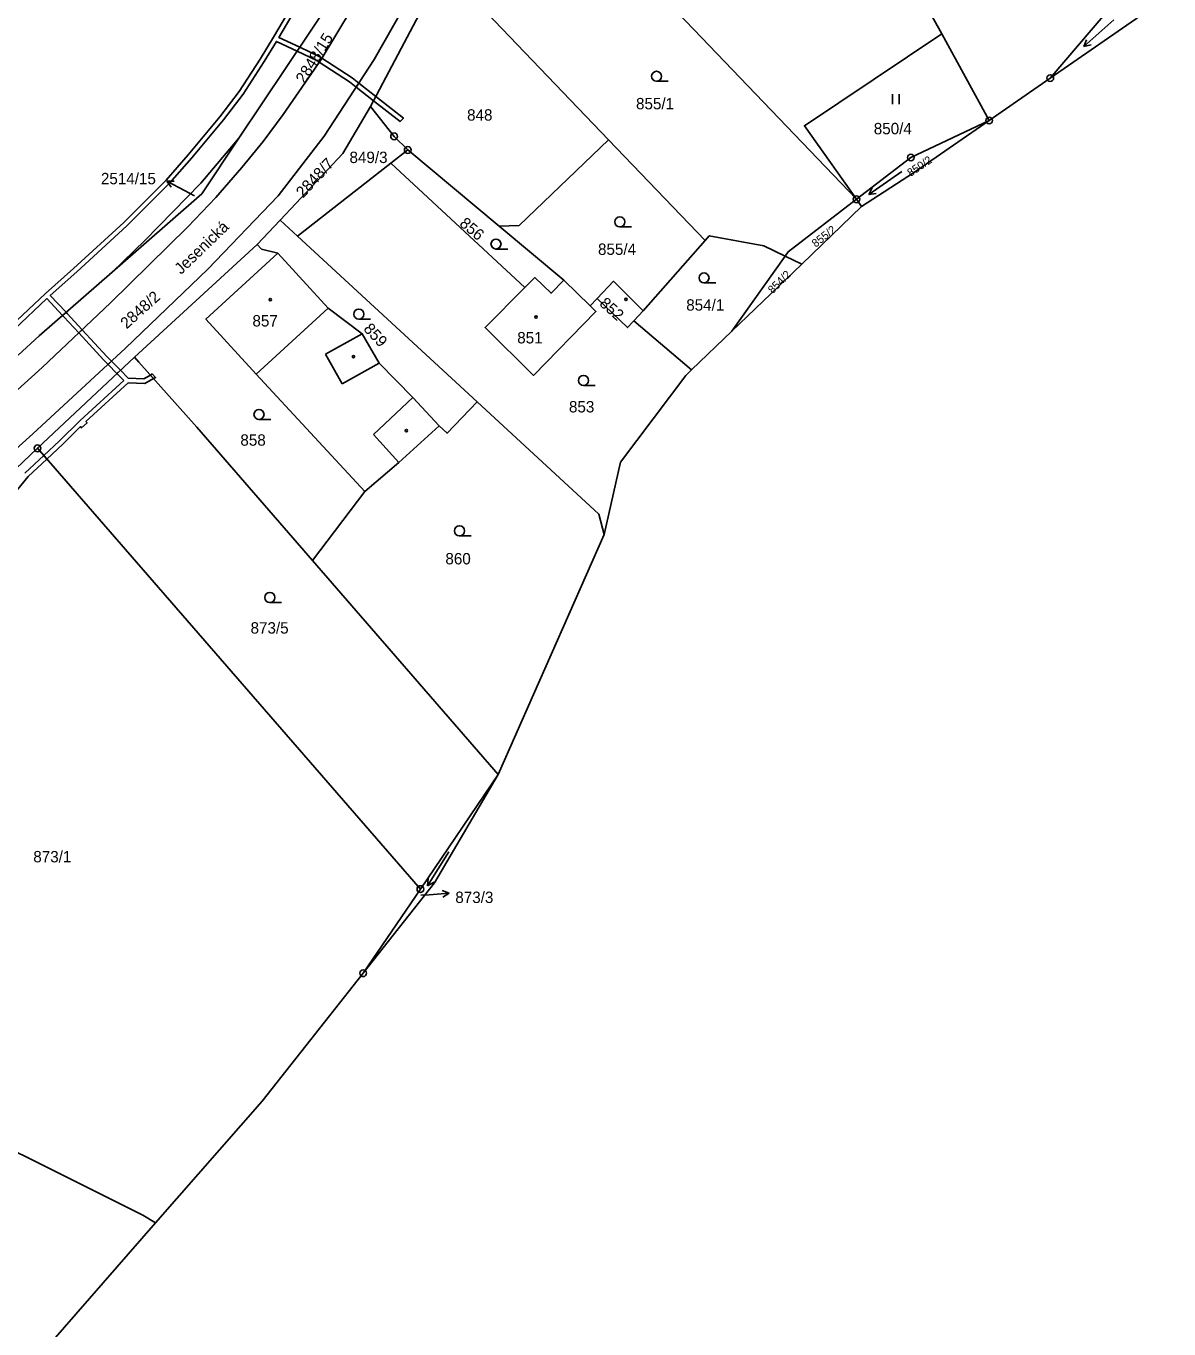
# Model space of a CAD drawing. Extents: x -562167 to -556918, y -1077891 to -1070763.
# Drawn here: x -558844.3 to -558673.6, y -1074571 to -1074376.3 of the extents above; entities that cross this region are included whole.
import ezdxf

# ---------------------------------------------------------------- set-up
doc = ezdxf.new("R2010")
doc.units = 0
for name, color, linetype in [('Hranice parcel', 7, 'Continuous'), ('Parcelní čísla', 7, 'Continuous'), ('Pop  PČ popisy', 7, 'Continuous'), ('Vnitřní kresba', 7, 'Continuous'), ('Věcná břemena k části', 7, 'Continuous'), ('Značky bodu BP', 7, 'Continuous'), ('Značky budov', 7, 'Continuous'), ('Značky kultur', 7, 'Continuous')]:
    doc.layers.add(name, color=color, linetype=linetype)

msp = doc.modelspace()

# ---------------------------------------------------------------- linework, layer by layer
at = {"layer": 'Hranice parcel'}
for p, q in [((-558721.71, -1074351.7), (-558707.5, -1074377.45)), ((-558781.87, -1074367.58), (-558792.83, -1074388.34)), ((-558757.26, -1074393.3), (-558781.87, -1074367.58)), ((-558720.24, -1074402.19), (-558752.06, -1074368.95)), ((-558812.51, -1074393.07), (-558797.53, -1074370.66)), ((-558691.28, -1074384.08), (-558673.55, -1074371.78)), ((-558707.5, -1074377.45), (-558700.42, -1074390.42)), ((-558700.42, -1074390.42), (-558691.28, -1074384.08)), ((-558757.26, -1074393.3), (-558742.84, -1074408.33)), ((-558787.28, -1074394.82), (-558789.79, -1074396.78)), ((-558787.28, -1074394.82), (-558773.64, -1074406.18)), ((-558789.79, -1074396.78), (-558803.74, -1074407.68)), ((-558769.78, -1074415.38), (-558789.79, -1074396.78)), ((-558728.41, -1074411.86), (-558719.47, -1074403.28)), ((-558720.24, -1074402.19), (-558719.47, -1074403.28)), ((-558806.35, -1074405.28), (-558809.79, -1074408.93)), ((-558803.74, -1074407.68), (-558806.35, -1074405.28)), ((-558803.74, -1074407.68), (-558776.91, -1074432.43)), ((-558763.95, -1074414.26), (-558773.64, -1074406.18)), ((-558809.79, -1074408.93), (-558828.11, -1074425.75)), ((-558742.84, -1074408.33), (-558752.08, -1074418.87)), ((-558738.87, -1074421.91), (-558730.91, -1074410.67)), ((-558738.87, -1074421.91), (-558728.41, -1074411.86)), ((-558728.41, -1074411.86), (-558730.91, -1074410.67)), ((-558760.03, -1074418.09), (-558763.95, -1074414.26)), ((-558758.96, -1074416.99), (-558760.03, -1074418.09)), ((-558753.48, -1074420.36), (-558752.08, -1074418.87)), ((-558744.88, -1074427.67), (-558753.48, -1074420.36)), ((-558738.87, -1074421.91), (-558744.88, -1074427.67)), ((-558828.11, -1074425.75), (-558842.59, -1074439.39)), ((-558755.47, -1074441.45), (-558745.73, -1074428.49)), ((-558745.73, -1074428.49), (-558744.88, -1074427.67)), ((-558842.59, -1074439.39), (-558785.39, -1074505.24)), ((-558757.92, -1074452.28), (-558755.47, -1074441.45)), ((-558801.52, -1074456.15), (-558793.68, -1074445.86)), ((-558773.76, -1074488.12), (-558757.92, -1074452.28)), ((-558801.52, -1074456.15), (-558773.76, -1074488.12)), ((-558773.76, -1074488.12), (-558785.39, -1074505.24)), ((-558785.39, -1074505.24), (-558793.94, -1074517.82)), ((-558824.94, -1074555.12), (-558876.36, -1074613.88))]:
    msp.add_line(p, q, dxfattribs=at)
for points in [[(-558888.09, -1074475.29), (-558881.38, -1074470.67), (-558878.25, -1074468.23), (-558864.21, -1074456.05), (-558843.29, -1074437.23), (-558829.43, -1074424.45), (-558817.13, -1074412.6), (-558806.63, -1074401.66), (-558799.75, -1074392.75), (-558792.3, -1074381.31), (-558786.7, -1074371.43), (-558778.45, -1074356.21), (-558768.35, -1074338.42), (-558761.41, -1074327.18), (-558753.84, -1074316.54), (-558745.59, -1074306.46), (-558736.99, -1074296.98), (-558727.15, -1074287), (-558717.71, -1074278)], [(-558691.28, -1074384.08), (-558678.46, -1074369.01), (-558677.39, -1074366.84)], [(-558795.52, -1074373.51), (-558800.23, -1074381.29), (-558805.91, -1074389.5), (-558808.89, -1074393.53), (-558812.04, -1074397.44), (-558815.96, -1074401.93), (-558820.11, -1074406.31), (-558831.69, -1074417.63), (-558841.87, -1074427.32), (-558857.85, -1074441.72), (-558860.53, -1074438.74)], [(-558720.24, -1074402.19), (-558728, -1074391.19), (-558707.5, -1074377.45)], [(-558792.83, -1074388.34), (-558796.96, -1074395.34), (-558806.35, -1074405.28)], [(-558792.83, -1074388.34), (-558789.32, -1074392.78), (-558787.28, -1074394.82)], [(-558700.42, -1074390.42), (-558712.11, -1074395.95), (-558720.24, -1074402.19)], [(-558719.47, -1074403.28), (-558711.7, -1074398.24), (-558700.42, -1074390.42)], [(-558831.46, -1074413.08), (-558818.06, -1074401.38), (-558812.51, -1074393.07)], [(-558831.46, -1074413.08), (-558826.57, -1074408.35), (-558818.17, -1074399.76), (-558812.51, -1074393.07)], [(-558773.64, -1074406.18), (-558770.65, -1074406.09), (-558757.26, -1074393.3)], [(-558730.91, -1074410.67), (-558730.45, -1074410.02), (-558720.24, -1074402.19)], [(-558730.91, -1074410.67), (-558734.06, -1074409.16), (-558742.24, -1074407.64), (-558742.84, -1074408.33)], [(-558806.68, -1074410.24), (-558809.11, -1074409.66), (-558809.79, -1074408.93)], [(-558806.68, -1074410.24), (-558817.43, -1074420.11), (-558809.92, -1074428.3), (-558793.68, -1074445.86)], [(-558782.59, -1074436.01), (-558786.5, -1074431.82), (-558791.55, -1074426.68), (-558794.06, -1074422.28), (-558799.15, -1074418.46), (-558806.68, -1074410.24)], [(-558845.48, -1074425.45), (-558842.36, -1074422.6), (-558831.46, -1074413.08)], [(-558769.78, -1074415.38), (-558775.72, -1074421.33), (-558768.49, -1074428.49), (-558759.15, -1074418.95), (-558760.03, -1074418.09)], [(-558763.95, -1074414.26), (-558765.87, -1074416.22), (-558768.28, -1074413.87), (-558769.78, -1074415.38)], [(-558752.08, -1074418.87), (-558756.51, -1074414.44), (-558758.96, -1074416.99)], [(-558758.96, -1074416.99), (-558754.42, -1074421.36), (-558753.48, -1074420.36)], [(-558828.11, -1074425.75), (-558827.44, -1074426.5), (-558818.8, -1074436.25), (-558801.52, -1074456.15)], [(-558782.59, -1074436.01), (-558781.41, -1074437.13), (-558776.91, -1074432.43)], [(-558776.91, -1074432.43), (-558758.73, -1074449.21), (-558757.92, -1074452.28)], [(-558793.68, -1074445.86), (-558788.59, -1074441.51), (-558782.59, -1074436.01)], [(-558842.59, -1074439.39), (-558847.94, -1074444.44), (-558849.01, -1074445.4)], [(-558793.94, -1074517.82), (-558783.27, -1074504.31), (-558773.76, -1074488.12)], [(-558793.94, -1074517.82), (-558809.02, -1074536.93), (-558824.94, -1074555.12)], [(-558874.58, -1074527.21), (-558863.23, -1074535.84), (-558826.85, -1074553.95), (-558824.94, -1074555.12)]]:
    msp.add_lwpolyline(points, dxfattribs=at)
at = {"layer": 'Pop  PČ popisy'}
for p, q in [((-558820.63, -1074400.87), (-558823.28, -1074399.46)), ((-558823.28, -1074399.46), (-558822.16, -1074399.49)), ((-558823.28, -1074399.46), (-558822.63, -1074400.37)), ((-558819.13, -1074401.67), (-558820.63, -1074400.87)), ((-558785.33, -1074506.16), (-558784.07, -1074506.08)), ((-558784.07, -1074506.08), (-558781.08, -1074505.87)), ((-558781.08, -1074505.87), (-558782.11, -1074505.44)), ((-558781.08, -1074505.87), (-558782.04, -1074506.44))]:
    msp.add_line(p, q, dxfattribs=at)
at = {"layer": 'Vnitřní kresba'}
for p, q in [((-558809.92, -1074428.3), (-558799.15, -1074418.46)), ((-558799.54, -1074425.33), (-558794.06, -1074422.28)), ((-558799.54, -1074425.33), (-558797.08, -1074429.76)), ((-558797.08, -1074429.76), (-558791.55, -1074426.68)), ((-558792.4, -1074437.35), (-558786.5, -1074431.82)), ((-558792.4, -1074437.35), (-558788.59, -1074441.51))]:
    msp.add_line(p, q, dxfattribs=at)
at = {"layer": 'Věcná břemena k části'}
for points in [[(-558801.06, -1074367.3), (-558807.33, -1074377.95), (-558809.31, -1074381.23), (-558812.45, -1074386.08), (-558815.36, -1074389.86), (-558820.06, -1074395.53), (-558823.39, -1074399.32), (-558829.71, -1074405.65), (-558837.19, -1074412.51), (-558841.4, -1074416.25), (-558846.53, -1074421.07)], [(-558846.03, -1074421.57), (-558841.2, -1074417.02), (-558838.85, -1074419.53), (-558838.32, -1074419.07), (-558840.69, -1074416.55), (-558836.72, -1074413.03), (-558829.23, -1074406.15), (-558822.88, -1074399.8), (-558819.52, -1074395.99), (-558814.82, -1074390.3), (-558811.87, -1074386.48), (-558808.71, -1074381.61), (-558806.89, -1074378.59), (-558803.81, -1074380.06), (-558803.42, -1074379.47), (-558806.53, -1074377.99), (-558800.46, -1074367.66)], [(-558846.19, -1074446.3), (-558843.97, -1074443.59), (-558841.19, -1074441), (-558841.65, -1074440.47), (-558844.49, -1074443.11)]]:
    msp.add_lwpolyline(points, dxfattribs=at)
for points in [[(-558803.42, -1074379.47), (-558803.81, -1074380.06), (-558800.86, -1074381.47), (-558800.51, -1074381.69), (-558800.23, -1074381.29), (-558800.12, -1074381.11), (-558800.52, -1074380.85)], [(-558794.97, -1074385.41), (-558794.59, -1074384.82), (-558795.57, -1074384.05), (-558800.12, -1074381.11), (-558800.23, -1074381.29), (-558800.51, -1074381.69), (-558795.97, -1074384.63)], [(-558794.59, -1074384.82), (-558794.97, -1074385.41), (-558792.37, -1074387.46), (-558792.03, -1074386.83)], [(-558792.03, -1074386.83), (-558792.37, -1074387.46), (-558788.43, -1074390.56), (-558787.93, -1074390.06)], [(-558838.15, -1074419.25), (-558838.32, -1074419.07), (-558838.85, -1074419.53), (-558838.67, -1074419.73), (-558836.44, -1074422.15), (-558835.93, -1074421.67)], [(-558832.05, -1074426.87), (-558831.54, -1074426.39), (-558832.25, -1074425.67), (-558835.93, -1074421.67), (-558836.44, -1074422.15), (-558832.75, -1074426.15)], [(-558831.54, -1074426.39), (-558832.05, -1074426.87), (-558830.72, -1074428.21), (-558830.21, -1074427.73)], [(-558829.69, -1074429.27), (-558836.2, -1074435.21), (-558839.3, -1074438.29), (-558841.65, -1074440.47), (-558841.19, -1074441), (-558838.82, -1074438.79), (-558836.17, -1074436.14), (-558836, -1074436.33), (-558835.19, -1074435.59), (-558835.36, -1074435.4), (-558829.05, -1074429.63), (-558826.54, -1074429.71), (-558825.25, -1074428.97), (-558825.72, -1074428.44), (-558826.72, -1074429.01), (-558829.03, -1074428.93), (-558830.21, -1074427.73), (-558830.72, -1074428.21)], [(-558825.45, -1074428.28), (-558825.72, -1074428.44), (-558825.25, -1074428.97), (-558824.96, -1074428.81)]]:
    msp.add_lwpolyline(points, close=True, dxfattribs=at)
at = {"layer": 'Značky bodu BP'}
for centre, radius in [((-558691.28, -1074384.08), 0.5), ((-558691.28, -1074384.08), 0.0303), ((-558700.42, -1074390.42), 0.5), ((-558700.42, -1074390.42), 0.0303), ((-558789.32, -1074392.78), 0.5), ((-558789.32, -1074392.78), 0.0303), ((-558787.28, -1074394.82), 0.5), ((-558787.28, -1074394.82), 0.0303), ((-558712.11, -1074395.95), 0.5), ((-558712.11, -1074395.95), 0.0303), ((-558720.24, -1074402.19), 0.5), ((-558720.24, -1074402.19), 0.0303), ((-558842.59, -1074439.39), 0.5), ((-558842.59, -1074439.39), 0.0303), ((-558785.39, -1074505.24), 0.5), ((-558785.39, -1074505.24), 0.0303), ((-558793.94, -1074517.82), 0.5), ((-558793.94, -1074517.82), 0.0303)]:
    msp.add_circle(centre, radius, dxfattribs=at)
at = {"layer": 'Značky budov'}
for centre in [(-558807.81, -1074417.17), (-558754.69, -1074417.14), (-558768.09, -1074419.78), (-558795.38, -1074425.72), (-558787.48, -1074436.75)]:
    msp.add_circle(centre, 0.175, dxfattribs=at)
at = {"layer": 'Značky kultur'}
for p, q in [((-558681.79, -1074375.37), (-558686.25, -1074379.38)), ((-558686.25, -1074379.38), (-558685.86, -1074378.36)), ((-558686.25, -1074379.38), (-558685.19, -1074379.1)), ((-558750.1, -1074384.56), (-558748.35, -1074384.56)), ((-558714.86, -1074387.96), (-558714.86, -1074386.46)), ((-558713.86, -1074387.96), (-558713.86, -1074386.46)), ((-558713.48, -1074398.02), (-558718.4, -1074401.46)), ((-558718.4, -1074401.46), (-558717.88, -1074400.49)), ((-558718.4, -1074401.46), (-558717.31, -1074401.31)), ((-558755.59, -1074406.32), (-558753.84, -1074406.32)), ((-558774.09, -1074409.62), (-558772.34, -1074409.62)), ((-558743.01, -1074414.68), (-558741.26, -1074414.68)), ((-558794.59, -1074420.08), (-558792.84, -1074420.08)), ((-558761.01, -1074430), (-558759.26, -1074430)), ((-558809.5, -1074435.07), (-558807.75, -1074435.07)), ((-558779.55, -1074452.47), (-558777.8, -1074452.47)), ((-558807.88, -1074462.43), (-558806.13, -1074462.43)), ((-558781.12, -1074499.68), (-558784.3, -1074504.76)), ((-558784.3, -1074504.76), (-558784.2, -1074503.67)), ((-558784.3, -1074504.76), (-558783.35, -1074504.2))]:
    msp.add_line(p, q, dxfattribs=at)
for centre in [(-558750.1, -1074383.81), (-558755.59, -1074405.57), (-558774.09, -1074408.87), (-558743.01, -1074413.93), (-558794.59, -1074419.33), (-558761.01, -1074429.25), (-558809.5, -1074434.32), (-558779.55, -1074451.72), (-558807.88, -1074461.68)]:
    msp.add_circle(centre, 0.75, dxfattribs=at)

# ---------------------------------------------------------------- texts
at = {"layer": 'Parcelní čísla'}
for s, height, rotation, p in [('2848/15', 1.7, 58, (-558802.7, -1074385.01)), ('2848/7', 1.7, 47, (-558802.91, -1074402.08)), ('850/2', 1.2, 34, (-558712.15, -1074398.86)), ('856', 1.7, 320, (-558779.67, -1074406.02)), ('855/2', 1.2, 38, (-558726.33, -1074409.43)), ('854/2', 1.2, 45, (-558732.76, -1074416.38)), ('2848/2', 1.7, 42, (-558829.27, -1074421.64)), ('852', 1.7, 318, (-558758.76, -1074417.92)), ('859', 1.7, 313, (-558793.99, -1074421.64))]:
    msp.add_text(s, height=height, rotation=rotation, dxfattribs=at).set_placement(p)
for s, p in [('855/1', (-558753.17, -1074388.74)), ('848', (-558778.41, -1074390.43)), ('850/4', (-558717.65, -1074392.47)), ('849/3', (-558795.98, -1074396.77)), ('2514/15', (-558833.12, -1074399.94)), ('855/4', (-558758.85, -1074410.49)), ('854/1', (-558745.67, -1074418.82)), ('857', (-558810.48, -1074421.19)), ('851', (-558770.92, -1074423.72)), ('853', (-558763.19, -1074434.03)), ('858', (-558812.28, -1074439)), ('860', (-558781.65, -1074456.73)), ('873/5', (-558810.76, -1074467.07)), ('873/1', (-558843.22, -1074501.25)), ('873/3', (-558780.17, -1074507.32))]:
    msp.add_text(s, height=1.7, dxfattribs=at).set_placement(p)
at = {"layer": 'Pop  PČ popisy'}
msp.add_text('Jesenická', height=1.7, rotation=44, dxfattribs=at).set_placement((-558821.14, -1074413.5))

doc.saveas('drawing.dxf')
